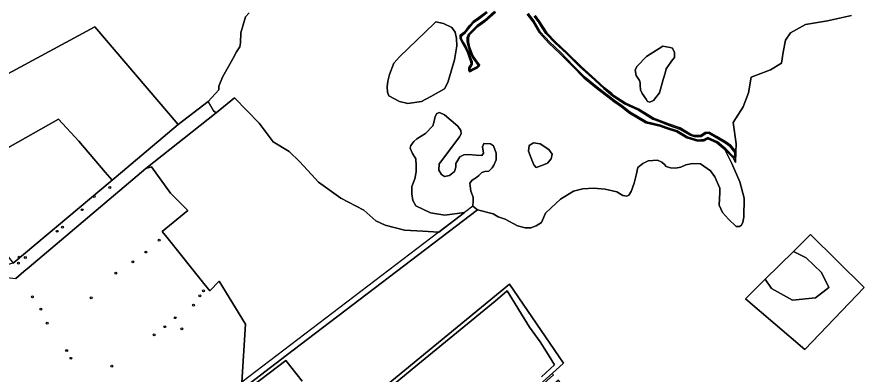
# Model space of a CAD drawing. Extents: x 164494 to 166241, y 382475 to 384495.
# Drawn here: x 165555 to 165991.3, y 382818.1 to 383002.3 of the extents above; entities that cross this region are included whole.
import ezdxf

# ---------------------------------------------------------------- set-up
doc = ezdxf.new("R2010")
doc.units = 0
for name, color, linetype in [('IMGEO_Boom', 7, 'Continuous'), ('IMGEO_Bouwland', 7, 'Continuous'), ('IMGEO_Grasland_agrarisch', 7, 'Continuous'), ('IMGEO_Grasland_overig', 7, 'Continuous'), ('IMGEO_Hek', 7, 'Continuous'), ('IMGEO_Loofbos', 7, 'Continuous'), ('IMGEO_Oever', 7, 'Continuous'), ('IMGEO_Rietland', 7, 'Continuous'), ('IMGEO_Waterloop', 7, 'Continuous')]:
    doc.layers.add(name, color=color, linetype=linetype)

msp = doc.modelspace()

# ---------------------------------------------------------------- linework, layer by layer
at = {"layer": 'IMGEO_Boom'}
for centre in [(165602.83, 382914.32), (165594.8, 382909.75), (165588.65, 382902.9), (165575.74, 382891.75), (165578.55, 382893.87), (165628.31, 382887.21), (165556.16, 382878.38), (165559.36, 382878.3), (165621.49, 382881.07), (165555.77, 382875.34), (165614.8, 382876.07), (165605.89, 382870.16), (165651.07, 382861.03), (165562.99, 382857.91), (165593.21, 382857.51), (165649.2, 382858.48), (165567.41, 382851.57), (165645.97, 382853.7), (165636.59, 382847.21), (165570.65, 382844.44), (165631.18, 382842.57), (165625.68, 382838.39), (165639.95, 382841.43), (165580.65, 382830.22), (165582.86, 382826.27), (165603.96, 382822.23)]:
    msp.add_circle(centre, 0.489, dxfattribs=at)
at = {"layer": 'IMGEO_Bouwland'}
msp.add_lwpolyline([(165531.58, 382703.08), (165565.88, 382731.47), (165588.43, 382750), (165601.65, 382760.85), (165614.72, 382771.47), (165617.69, 382773.46), (165645.46, 382794.61), (165670.88, 382813.99), (165672.82, 382843.85), (165659.23, 382866.02), (165654.3, 382861.05), (165651.27, 382864.84), (165632.16, 382888.76), (165629.89, 382891.6), (165643.08, 382902.46), (165634.17, 382911.38), (165624.42, 382924.91), (165621.46, 382924.09), (165561.38, 382873.29), (165558.65, 382870.98), (165554.39, 382867.37)], dxfattribs=at)
at = {"layer": 'IMGEO_Grasland_agrarisch'}
msp.add_lwpolyline([(165576.49, 382949.59), (165546.34, 382932.58), (165521.54, 382913.91), (165524.94, 382909.68), (165542.04, 382890.68), (165547.58, 382883.59), (165550.64, 382878.42), (165553.11, 382875.3), (165604.1, 382918.17), (165600.5, 382922.18), (165586.95, 382938.17)], close=True, dxfattribs=at)
for points in [[(165825.16, 382816.73), (165831.9, 382822.91), (165827.82, 382829.69), (165824.59, 382834.75), (165819.02, 382842.37), (165807.6, 382861.03), (165801.35, 382855.67), (165763.4, 382824.66), (165708.95, 382779.81)], [(165701.89, 382814.45), (165693.52, 382825.07), (165667.7, 382805.49)]]:
    msp.add_lwpolyline(points, dxfattribs=at)
at = {"layer": 'IMGEO_Grasland_overig'}
msp.add_lwpolyline([(165483.7, 382852.96), (165486.49, 382853.68), (165517.07, 382860.19), (165536.92, 382865.85), (165548.24, 382868.14), (165554.39, 382867.37), (165558.65, 382870.98), (165561.38, 382873.29), (165621.46, 382924.09), (165657.65, 382952.85), (165656.24, 382953.88), (165653.56, 382958.65), (165638.09, 382946.74), (165606.13, 382919.87), (165604.1, 382918.17), (165553.11, 382875.3), (165547.21, 382873.81), (165497.53, 382859.99), (165482.24, 382856.33)], close=True, dxfattribs=at)
for points in [[(165708.95, 382779.81), (165763.4, 382824.66), (165801.35, 382855.67), (165807.6, 382861.03), (165819.02, 382842.37), (165824.59, 382834.75), (165827.82, 382829.69), (165831.9, 382822.91), (165825.16, 382816.73)], [(165785.47, 382778.31), (165830.71, 382818.51), (165836.55, 382823.7), (165808.7, 382864.45), (165740.36, 382808.36)]]:
    msp.add_lwpolyline(points, dxfattribs=at)
at = {"layer": 'IMGEO_Hek'}
for points in [[(165576.49, 382949.59), (165586.95, 382938.17), (165600.5, 382922.18), (165604.1, 382918.17)], [(165789.87, 382904.73), (165670.88, 382813.99)], [(165792.26, 382902.78), (165693.77, 382827.67)], [(165830.71, 382818.51), (165836.55, 382823.7), (165808.7, 382864.45)], [(165693.77, 382827.67), (165672.45, 382811.41), (165647.28, 382792.23), (165619.45, 382771.03)]]:
    msp.add_lwpolyline(points, dxfattribs=at)
at = {"layer": 'IMGEO_Loofbos'}
for points in [[(165535.29, 382964.79), (165595.12, 382997.23), (165638.09, 382946.74), (165653.56, 382958.65), (165658.95, 382964.72), (165659.04, 382966.66), (165660.89, 382971.2), (165666.45, 382981.06), (165668.13, 382984.26), (165669.9, 382986.87), (165670.15, 382988.97), (165670.41, 382994.03), (165672.77, 383002.28), (165674.7, 383004.47)], [(165984.91, 383003), (165972.43, 383000.34), (165961.17, 382998.3), (165953.4, 382994), (165950.84, 382990.32), (165949.65, 382984.05), (165948.76, 382978.37), (165943.08, 382975.09), (165933.23, 382971.21), (165931.74, 382963.14), (165929.05, 382955.97), (165923.98, 382947.91), (165925.47, 382936.86), (165925.33, 382932.65), (165925.17, 382927.3), (165924.01, 382929.51), (165919.67, 382933.85), (165923.22, 382926.79), (165927.31, 382917.28), (165929.56, 382908.78), (165929.36, 382899.07), (165928.95, 382896.41), (165928.13, 382894.97), (165927.11, 382894.16), (165925.47, 382894.26), (165921.58, 382898.04), (165918.41, 382901.52), (165916.72, 382905.31), (165916.83, 382908.53), (165917.13, 382911.75), (165917.08, 382914.05), (165914.52, 382919.88), (165912.17, 382923), (165907.16, 382926.53), (165902.96, 382926.79), (165899.49, 382926.07), (165896.88, 382924.74), (165894.27, 382924.23), (165891.56, 382924.49), (165889.41, 382925.2), (165888.59, 382926.17), (165887.21, 382927.45), (165884.91, 382928.38), (165880.1, 382928.07), (165877.39, 382926.69), (165874.78, 382924.69), (165873.91, 382920.75), (165872.99, 382916.51), (165871.35, 382912.36), (165870.23, 382910.42), (165869.1, 382909.91), (165867.11, 382910.27), (165864.04, 382912.18), (165857.98, 382913.45), (165852.08, 382913.95), (165846.53, 382913.7), (165841.64, 382912.52), (165834.91, 382908.4), (165830.11, 382903.93), (165827.24, 382901.07), (165825.22, 382896.35), (165822.53, 382894.59), (165819.75, 382893.49), (165816.72, 382893.49), (165812.84, 382894.59), (165806.53, 382897.95), (165802.91, 382899.3), (165800.3, 382900.73), (165792.26, 382902.78), (165693.77, 382827.67), (165672.45, 382811.41)], [(165576.49, 382949.59), (165586.95, 382938.17), (165600.5, 382922.18), (165604.1, 382918.17), (165606.13, 382919.87), (165638.09, 382946.74), (165595.12, 382997.23), (165535.29, 382964.79), (165533.51, 382953.52), (165533.48, 382952.2), (165532.41, 382950.75), (165527.13, 382947.45), (165512.32, 382937.4), (165508.13, 382934.95), (165506.52, 382933.65), (165505.04, 382932.19)], [(165672.45, 382811.41), (165693.77, 382827.67), (165792.26, 382902.78), (165789.87, 382904.73), (165790.02, 382907.47), (165789.94, 382909.32), (165788.84, 382912.52), (165788.51, 382915.22), (165788.34, 382916.65), (165789.52, 382918.08), (165791.79, 382919.43), (165792.97, 382920.61), (165794.4, 382922.04), (165796, 382922.54), (165798.02, 382922.79), (165799.79, 382924.4), (165800.63, 382925.91), (165801.81, 382928.52), (165801.81, 382932.06), (165800.55, 382935.85), (165798.95, 382936.86), (165795.49, 382937.11), (165794.82, 382935.26), (165795.41, 382932.06), (165794.4, 382930.79), (165791.62, 382931.05), (165787.66, 382931.39), (165785.22, 382931.22), (165783.12, 382930.21), (165781.01, 382926.67), (165781.01, 382924.82), (165780.34, 382922.63), (165777.89, 382920.61), (165775.2, 382920.02), (165773.68, 382921.11), (165772.34, 382923.22), (165772.42, 382926.5), (165773.94, 382928.18), (165782.95, 382940.48), (165783.79, 382941.99), (165783.62, 382943.68), (165782.19, 382945.95), (165775.2, 382951.76), (165772.67, 382952.94), (165771.24, 382952.52), (165770.4, 382951.01), (165769.81, 382947.85), (165769.31, 382946.16), (165765.43, 382942.21), (165761.05, 382939.51), (165759.45, 382938.08), (165757.85, 382936.06), (165757.52, 382934.54), (165758.78, 382931.85), (165760.46, 382929.07), (165760.72, 382925.45), (165760.63, 382922.42), (165760.04, 382918.79), (165758.44, 382914.92), (165758.36, 382911.05), (165758.86, 382907.6), (165760.55, 382904.82), (165768.04, 382901.2), (165775.45, 382900.02), (165785.56, 382901.45), (165772.26, 382891.3), (165764.08, 382891.89), (165754.57, 382892.4), (165744.72, 382894.84), (165739.83, 382897.11), (165733.68, 382902.67), (165721.81, 382908.82), (165710.36, 382917.07), (165706.74, 382921.11), (165700.59, 382927.68), (165695.2, 382932.98), (165687.03, 382937.87), (165679.71, 382947.47), (165667.07, 382960.52), (165657.65, 382952.85), (165621.46, 382924.09), (165624.42, 382924.91), (165634.17, 382911.38), (165643.08, 382902.46), (165629.89, 382891.6), (165632.16, 382888.76), (165651.27, 382864.84), (165654.3, 382861.05), (165659.23, 382866.02), (165672.82, 382843.85), (165670.88, 382813.99)], [(165503.94, 382930.01), (165514.38, 382919.86), (165520.4, 382915.32), (165521.54, 382913.91), (165546.34, 382932.58), (165576.49, 382949.59)], [(165740.36, 382808.36), (165808.7, 382864.45), (165836.55, 382823.7), (165830.71, 382818.51), (165831.39, 382817.77)], [(165667.7, 382805.49), (165693.52, 382825.07), (165701.89, 382814.45)]]:
    msp.add_lwpolyline(points, dxfattribs=at)
for points in [[(165769.89, 382998.92), (165752.21, 382981.91), (165749.22, 382978.46), (165746.95, 382972.56), (165746.11, 382969.15), (165745.64, 382966.16), (165745.94, 382963.51), (165746.65, 382961.53), (165752.04, 382958.75), (165756.34, 382957.66), (165763.45, 382958.63), (165768.21, 382961.32), (165775.16, 382965.28), (165776.89, 382968.4), (165780.34, 382980.1), (165781.6, 382987.34), (165781.43, 382991.13), (165780.76, 382994.42), (165778.99, 382996.86), (165774.7, 382998.96), (165770.74, 382999.72)], [(165887.62, 382987.15), (165879.23, 382981.93), (165874.42, 382976.92), (165873.5, 382974.97), (165873.91, 382972.11), (165875.65, 382969.45), (165876.06, 382968.22), (165876.06, 382967.1), (165876.16, 382964.74), (165876.98, 382962.8), (165879.02, 382959.93), (165879.74, 382958.6), (165880.97, 382958.4), (165882.81, 382959.12), (165884.14, 382960.75), (165885.98, 382963.21), (165887.82, 382970.06), (165888.85, 382973.23), (165889.46, 382975.59), (165890.69, 382977.22), (165891.81, 382978.96), (165892.73, 382980.19), (165893.65, 382981.32), (165893.76, 382983.98), (165892.73, 382986.12), (165891.51, 382986.53)], [(165829.01, 382933.91), (165824.46, 382936.77), (165821.1, 382937.45), (165818.91, 382936.02), (165818.57, 382933.15), (165819.83, 382929.53), (165821.18, 382926.08), (165822.53, 382924.73), (165825.31, 382925.66), (165828.34, 382926.84), (165830.11, 382929.2), (165830.61, 382931.47)], [(165960.79, 382830.79), (165991.32, 382862.83), (165963.81, 382890.18), (165955.02, 382881.38), (165961.59, 382878.01), (165969.35, 382870.55), (165973.23, 382862.78), (165966.37, 382857.4), (165954.43, 382856.21), (165943.68, 382862.18), (165940.4, 382867.02), (165930.18, 382856.97)], [(165930.18, 382856.97), (165940.4, 382867.02), (165955.02, 382881.38), (165963.81, 382890.18), (165991.32, 382862.83), (165960.79, 382830.79)]]:
    msp.add_lwpolyline(points, close=True, dxfattribs=at)
at = {"layer": 'IMGEO_Oever'}
for points in [[(165796.83, 383004.96), (165792.92, 383001.91), (165790.09, 383000), (165788.15, 382997.9), (165786.5, 382995.86), (165785.14, 382994.21), (165783.34, 382992.85), (165783.24, 382991.3), (165784.26, 382989.02), (165785.72, 382986.73), (165787.23, 382983.58), (165788.15, 382981.1), (165788.83, 382979.11), (165788.92, 382977.9), (165788.24, 382976.88), (165787.71, 382976.1), (165787.76, 382974.88), (165788.32, 382973.97), (165790.5, 382975.18), (165792.3, 382976.01), (165793.17, 382976.88), (165793.27, 382977.51), (165792.3, 382978.82), (165790.31, 382981.54), (165789.44, 382983.29), (165788.2, 382986.78), (165787.57, 382989.45), (165787.57, 382991.54), (165788.1, 382993), (165792.47, 382997.37), (165796, 383000), (165801.45, 383004.75)], [(165801.03, 383005.18), (165795.62, 383000.47), (165792.07, 382997.83), (165787.58, 382993.33), (165786.96, 382991.65), (165786.96, 382989.38), (165787.62, 382986.61), (165788.88, 382983.06), (165789.8, 382981.23), (165791.82, 382978.47), (165792.64, 382977.36), (165792.61, 382977.17), (165791.95, 382976.51), (165790.23, 382975.72), (165788.53, 382974.77), (165788.35, 382975.06), (165788.32, 382975.92), (165788.74, 382976.54), (165789.54, 382977.74), (165789.42, 382979.23), (165788.71, 382981.3), (165787.78, 382983.81), (165786.24, 382987.03), (165784.79, 382989.3), (165783.85, 382991.41), (165783.92, 382992.54), (165785.56, 382993.78), (165786.96, 382995.48), (165788.6, 382997.51), (165790.48, 382999.54), (165793.27, 383001.42), (165797.22, 383004.49)], [(165817.8, 383003.63), (165820.78, 383000), (165823.99, 382994.31), (165829.04, 382988.77), (165834.7, 382983.47), (165841.08, 382976.85), (165846.98, 382970.94), (165854.32, 382964.92), (165859.38, 382961.05), (165862.5, 382958.66), (165866.36, 382955.89), (165870.57, 382952.64), (165878.99, 382947.7), (165886.33, 382945.89), (165889.08, 382944.96), (165894.88, 382943), (165900.05, 382939.87), (165905.71, 382938.18), (165908.96, 382938.42), (165910.89, 382939.51), (165915.58, 382937.34), (165919.67, 382933.85), (165924.01, 382929.51), (165925.17, 382927.3), (165925.33, 382932.65), (165922.56, 382936.14), (165920.15, 382937.94), (165915.46, 382940.71), (165911.49, 382942.88), (165909.56, 382942.76), (165907.15, 382941.2), (165905.71, 382941.08), (165903.9, 382941.2), (165901.98, 382941.92), (165896.56, 382945.05), (165890.67, 382947.1), (165885.68, 382949.02), (165882.84, 382950.11), (165875.38, 382954.81), (165868.28, 382957.94), (165862.62, 382961.67), (165861.35, 382962.73), (165857.69, 382965.77), (165852.99, 382970.1), (165845.41, 382976.97), (165838.43, 382983.83), (165832.41, 382989.37), (165827.96, 382994.07), (165825.67, 382997.56), (165824.16, 383000), (165821.97, 383003.08)], [(165821.49, 383002.71), (165823.66, 382999.67), (165825.17, 382997.24), (165827.49, 382993.69), (165831.99, 382988.94), (165838.02, 382983.4), (165845, 382976.53), (165852.59, 382969.66), (165857.29, 382965.31), (165860.97, 382962.26), (165862.27, 382961.19), (165867.99, 382957.41), (165875.1, 382954.28), (165882.57, 382949.57), (165885.46, 382948.46), (165890.46, 382946.54), (165896.31, 382944.5), (165901.72, 382941.38), (165903.78, 382940.6), (165905.72, 382940.48), (165907.36, 382940.61), (165909.76, 382942.17), (165911.35, 382942.27), (165915.16, 382940.19), (165919.82, 382937.44), (165922.14, 382935.71), (165924.72, 382932.44), (165924.64, 382929.59), (165924.49, 382929.87), (165920.08, 382934.29), (165915.91, 382937.85), (165910.86, 382940.18), (165908.78, 382939.01), (165905.78, 382938.79), (165900.3, 382940.42), (165895.13, 382943.55), (165889.27, 382945.53), (165886.5, 382946.47), (165879.22, 382948.26), (165870.9, 382953.14), (165866.71, 382956.37), (165862.86, 382959.14), (165859.75, 382961.53), (165854.69, 382965.39), (165847.38, 382971.39), (165841.51, 382977.27), (165835.12, 382983.9), (165829.47, 382989.19), (165824.48, 382994.66), (165821.28, 383000.34), (165818.26, 383004.03)]]:
    msp.add_lwpolyline(points, dxfattribs=at)
msp.add_lwpolyline([(165833.92, 382814.99), (165789.07, 382776.38), (165787.34, 382778.39), (165831.39, 382817.77), (165830.71, 382818.51), (165785.47, 382778.31), (165789.46, 382774.27), (165832.04, 382811.68), (165834.66, 382813.99)], close=True, dxfattribs=at)
at = {"layer": 'IMGEO_Rietland'}
for points in [[(165674.7, 383004.47), (165672.77, 383002.28), (165670.41, 382994.03), (165670.15, 382988.97), (165669.9, 382986.87), (165668.13, 382984.26), (165666.45, 382981.06), (165660.89, 382971.2), (165659.04, 382966.66), (165658.95, 382964.72), (165653.56, 382958.65), (165656.24, 382953.88), (165657.65, 382952.85), (165667.07, 382960.52), (165679.71, 382947.47), (165687.03, 382937.87), (165695.2, 382932.98), (165700.59, 382927.68), (165706.74, 382921.11), (165710.36, 382917.07), (165721.81, 382908.82), (165733.68, 382902.67), (165739.83, 382897.11), (165744.72, 382894.84), (165754.57, 382892.4), (165764.08, 382891.89), (165772.26, 382891.3), (165785.56, 382901.45), (165775.45, 382900.02), (165768.04, 382901.2), (165760.55, 382904.82), (165758.86, 382907.6), (165758.36, 382911.05), (165758.44, 382914.92), (165760.04, 382918.79), (165760.63, 382922.42), (165760.72, 382925.45), (165760.46, 382929.07), (165758.78, 382931.85), (165757.52, 382934.54), (165757.85, 382936.06), (165759.45, 382938.08), (165761.05, 382939.51), (165765.43, 382942.21), (165769.31, 382946.16), (165769.81, 382947.85), (165770.4, 382951.01), (165771.24, 382952.52), (165772.67, 382952.94), (165775.2, 382951.76), (165782.19, 382945.95), (165783.62, 382943.68), (165783.79, 382941.99), (165782.95, 382940.48), (165773.94, 382928.18), (165772.42, 382926.5), (165772.34, 382923.22), (165773.68, 382921.11), (165775.2, 382920.02), (165777.89, 382920.61), (165780.34, 382922.63), (165781.01, 382924.82), (165781.01, 382926.67), (165783.12, 382930.21), (165785.22, 382931.22), (165787.66, 382931.39), (165791.62, 382931.05), (165794.4, 382930.79), (165795.41, 382932.06), (165794.82, 382935.26), (165795.49, 382937.11), (165798.95, 382936.86), (165800.55, 382935.85), (165801.81, 382932.06), (165801.81, 382928.52), (165800.63, 382925.91), (165799.79, 382924.4), (165798.02, 382922.79), (165796, 382922.54), (165794.4, 382922.04), (165792.97, 382920.61), (165791.79, 382919.43), (165789.52, 382918.08), (165788.34, 382916.65), (165788.51, 382915.22), (165788.84, 382912.52), (165789.94, 382909.32), (165790.02, 382907.47), (165789.87, 382904.73), (165792.26, 382902.78), (165800.3, 382900.73), (165802.91, 382899.3), (165806.53, 382897.95), (165812.84, 382894.59), (165816.72, 382893.49), (165819.75, 382893.49), (165822.53, 382894.59), (165825.22, 382896.35), (165827.24, 382901.07), (165830.11, 382903.93), (165834.91, 382908.4), (165841.64, 382912.52), (165846.53, 382913.7), (165852.08, 382913.95), (165857.98, 382913.45), (165864.04, 382912.18), (165867.11, 382910.27), (165869.1, 382909.91), (165870.23, 382910.42), (165871.35, 382912.36), (165872.99, 382916.51), (165873.91, 382920.75), (165874.78, 382924.69), (165877.39, 382926.69), (165880.1, 382928.07), (165884.91, 382928.38), (165887.21, 382927.45), (165888.59, 382926.17), (165889.41, 382925.2), (165891.56, 382924.49), (165894.27, 382924.23), (165896.88, 382924.74), (165899.49, 382926.07), (165902.96, 382926.79), (165907.16, 382926.53), (165912.17, 382923), (165914.52, 382919.88), (165917.08, 382914.05), (165917.13, 382911.75), (165916.83, 382908.53), (165916.72, 382905.31), (165918.41, 382901.52), (165921.58, 382898.04), (165925.47, 382894.26), (165927.11, 382894.16), (165928.13, 382894.97), (165928.95, 382896.41), (165929.36, 382899.07), (165929.56, 382908.78), (165927.31, 382917.28), (165923.22, 382926.79), (165919.67, 382933.85), (165915.58, 382937.34), (165910.89, 382939.51), (165908.96, 382938.42), (165905.71, 382938.18), (165900.05, 382939.87), (165894.88, 382943), (165889.08, 382944.96), (165886.33, 382945.89), (165878.99, 382947.7), (165870.57, 382952.64), (165866.36, 382955.89), (165862.5, 382958.66), (165859.38, 382961.05), (165854.32, 382964.92), (165846.98, 382970.94), (165841.08, 382976.85), (165834.7, 382983.47), (165829.04, 382988.77), (165823.99, 382994.31), (165820.78, 383000), (165817.8, 383003.63)], [(165801.45, 383004.75), (165796, 383000), (165792.47, 382997.37), (165788.1, 382993), (165787.57, 382991.54), (165787.57, 382989.45), (165788.2, 382986.78), (165789.44, 382983.29), (165790.31, 382981.54), (165792.3, 382978.82), (165793.27, 382977.51), (165793.17, 382976.88), (165792.3, 382976.01), (165790.5, 382975.18), (165788.32, 382973.97), (165787.76, 382974.88), (165787.71, 382976.1), (165788.24, 382976.88), (165788.92, 382977.9), (165788.83, 382979.11), (165788.15, 382981.1), (165787.23, 382983.58), (165785.72, 382986.73), (165784.26, 382989.02), (165783.24, 382991.3), (165783.34, 382992.85), (165785.14, 382994.21), (165786.5, 382995.86), (165788.15, 382997.9), (165790.09, 383000), (165792.92, 383001.91), (165796.83, 383004.96)], [(165821.97, 383003.08), (165824.16, 383000), (165825.67, 382997.56), (165827.96, 382994.07), (165832.41, 382989.37), (165838.43, 382983.83), (165845.41, 382976.97), (165852.99, 382970.1), (165857.69, 382965.77), (165861.35, 382962.73), (165862.62, 382961.67), (165868.28, 382957.94), (165875.38, 382954.81), (165882.84, 382950.11), (165885.68, 382949.02), (165890.67, 382947.1), (165896.56, 382945.05), (165901.98, 382941.92), (165903.9, 382941.2), (165905.71, 382941.08), (165907.15, 382941.2), (165909.56, 382942.76), (165911.49, 382942.88), (165915.46, 382940.71), (165920.15, 382937.94), (165922.56, 382936.14), (165925.33, 382932.65), (165925.47, 382936.86), (165923.98, 382947.91), (165929.05, 382955.97), (165931.74, 382963.14), (165933.23, 382971.21), (165943.08, 382975.09), (165948.76, 382978.37), (165949.65, 382984.05), (165950.84, 382990.32), (165953.4, 382994), (165961.17, 382998.3), (165972.43, 383000.34), (165984.91, 383003)]]:
    msp.add_lwpolyline(points, dxfattribs=at)
for points in [[(165769.89, 382998.92), (165770.74, 382999.72), (165774.7, 382998.96), (165778.99, 382996.86), (165780.76, 382994.42), (165781.43, 382991.13), (165781.6, 382987.34), (165780.34, 382980.1), (165776.89, 382968.4), (165775.16, 382965.28), (165768.21, 382961.32), (165763.45, 382958.63), (165756.34, 382957.66), (165752.04, 382958.75), (165746.65, 382961.53), (165745.94, 382963.51), (165745.64, 382966.16), (165746.11, 382969.15), (165746.95, 382972.56), (165749.22, 382978.46), (165752.21, 382981.91)], [(165891.51, 382986.53), (165892.73, 382986.12), (165893.76, 382983.98), (165893.65, 382981.32), (165892.73, 382980.19), (165891.81, 382978.96), (165890.69, 382977.22), (165889.46, 382975.59), (165888.85, 382973.23), (165887.82, 382970.06), (165885.98, 382963.21), (165884.14, 382960.75), (165882.81, 382959.12), (165880.97, 382958.4), (165879.74, 382958.6), (165879.02, 382959.93), (165876.98, 382962.8), (165876.16, 382964.74), (165876.06, 382967.1), (165876.06, 382968.22), (165875.65, 382969.45), (165873.91, 382972.11), (165873.5, 382974.97), (165874.42, 382976.92), (165879.23, 382981.93), (165887.62, 382987.15)], [(165829.01, 382933.91), (165830.61, 382931.47), (165830.11, 382929.2), (165828.34, 382926.84), (165825.31, 382925.66), (165822.53, 382924.73), (165821.18, 382926.08), (165819.83, 382929.53), (165818.57, 382933.15), (165818.91, 382936.02), (165821.1, 382937.45), (165824.46, 382936.77)], [(165940.4, 382867.02), (165943.68, 382862.18), (165954.43, 382856.21), (165966.37, 382857.4), (165973.23, 382862.78), (165969.35, 382870.55), (165961.59, 382878.01), (165955.02, 382881.38)]]:
    msp.add_lwpolyline(points, close=True, dxfattribs=at)
at = {"layer": 'IMGEO_Waterloop'}
for points in [[(165797.22, 383004.49), (165793.27, 383001.42), (165790.48, 382999.54), (165788.6, 382997.51), (165786.96, 382995.48), (165785.56, 382993.78), (165783.92, 382992.54), (165783.85, 382991.41), (165784.79, 382989.3), (165786.24, 382987.03), (165787.78, 382983.81), (165788.71, 382981.3), (165789.42, 382979.23), (165789.54, 382977.74), (165788.74, 382976.54), (165788.32, 382975.92), (165788.35, 382975.06), (165788.53, 382974.77), (165790.23, 382975.72), (165791.95, 382976.51), (165792.61, 382977.17), (165792.64, 382977.36), (165791.82, 382978.47), (165789.8, 382981.23), (165788.88, 382983.06), (165787.62, 382986.61), (165786.96, 382989.38), (165786.96, 382991.65), (165787.58, 382993.33), (165792.07, 382997.83), (165795.62, 383000.47), (165801.03, 383005.18)], [(165818.26, 383004.03), (165821.28, 383000.34), (165824.48, 382994.66), (165829.47, 382989.19), (165835.12, 382983.9), (165841.51, 382977.27), (165847.38, 382971.39), (165854.69, 382965.39), (165859.75, 382961.53), (165862.86, 382959.14), (165866.71, 382956.37), (165870.9, 382953.14), (165879.22, 382948.26), (165886.5, 382946.47), (165889.27, 382945.53), (165895.13, 382943.55), (165900.3, 382940.42), (165905.78, 382938.79), (165908.78, 382939.01), (165910.86, 382940.18), (165915.91, 382937.85), (165920.08, 382934.29), (165924.49, 382929.87), (165924.64, 382929.59), (165924.72, 382932.44), (165922.14, 382935.71), (165919.82, 382937.44), (165915.16, 382940.19), (165911.35, 382942.27), (165909.76, 382942.17), (165907.36, 382940.61), (165905.72, 382940.48), (165903.78, 382940.6), (165901.72, 382941.38), (165896.31, 382944.5), (165890.46, 382946.54), (165885.46, 382948.46), (165882.57, 382949.57), (165875.1, 382954.28), (165867.99, 382957.41), (165862.27, 382961.19), (165860.97, 382962.26), (165857.29, 382965.31), (165852.59, 382969.66), (165845, 382976.53), (165838.02, 382983.4), (165831.99, 382988.94), (165827.49, 382993.69), (165825.17, 382997.24), (165823.66, 382999.67), (165821.49, 383002.71)]]:
    msp.add_lwpolyline(points, dxfattribs=at)

doc.saveas('drawing.dxf')
